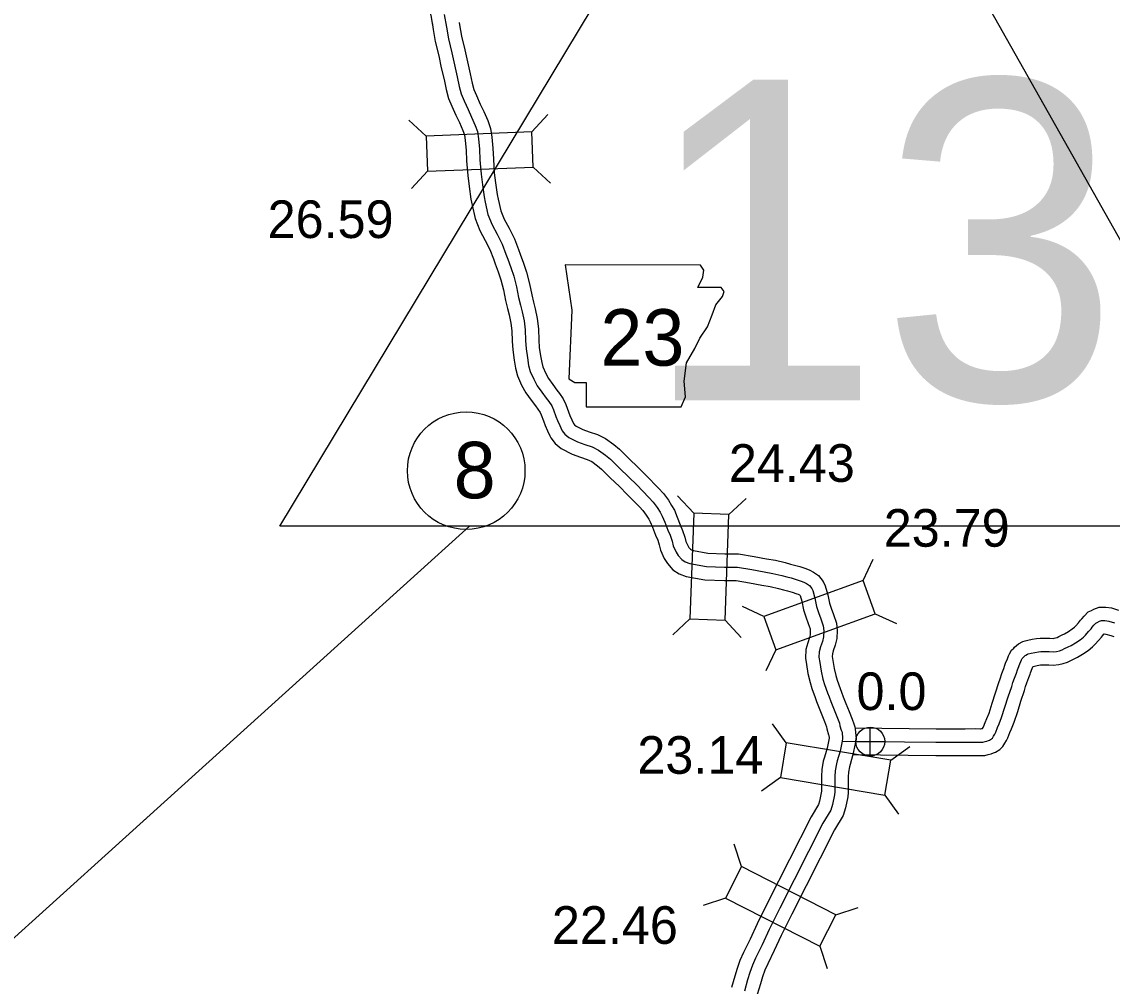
# Model space of a CAD drawing. Extents: x 31699 to 244310, y -8841 to 11474.
# Drawn here: x 136278 to 137094, y -2960 to -2239 of the extents above; entities that cross this region are included whole.
import ezdxf

# ---------------------------------------------------------------- set-up
doc = ezdxf.new("R2010")
doc.units = 0
for name, color, linetype in [('B_Logo', 7, 'Continuous'), ('G-ANNO-TEXT', 7, 'Continuous'), ('Level 21', 7, 'Continuous'), ('Level 48', 7, 'Continuous'), ('Level 55', 7, 'Continuous'), ('R_Border Notes', 7, 'Continuous'), ('R_XS_EARTHWORK_STAGE1', 7, 'Continuous'), ('R_XS_EARTHWORK_STAGE2', 7, 'Continuous'), ('S_WALL', 7, 'Continuous'), ('S_WALL_ANNOT', 7, 'Continuous')]:
    doc.layers.add(name, color=color, linetype=linetype)

msp = doc.modelspace()

# ---------------------------------------------------------------- linework, layer by layer
at = {"layer": 'B_Logo'}
for points in [[(136594.49, -2233.45), (136596.06, -2242.87), (136597.56, -2251.57), (136600.04, -2262.14), (136602.01, -2271.04), (136604.11, -2280), (136605.56, -2287.23), (136607.17, -2292.79), (136609.38, -2297.95), (136612.3, -2304.52), (136614.97, -2310.16), (136617.7, -2316.4), (136619.31, -2321.02), (136620.12, -2326.37), (136620.9, -2334.18), (136621.21, -2342.19), (136621.97, -2352.81), (136623.01, -2360.7), (136624.25, -2369.79), (136625.13, -2373.81), (136627.16, -2383.1), (136630.21, -2390.81), (136634.06, -2397.8), (136637.77, -2405.31), (136640.56, -2412.75), (136641.92, -2416.31), (136644.24, -2422.67), (136646.44, -2429.1), (136648.55, -2437.07), (136650.13, -2445.23), (136651.53, -2450.92), (136652.74, -2455.8), (136654.2, -2462.49), (136655.12, -2469.31), (136655.37, -2477.32), (136655.64, -2483.4), (136656.7, -2490.35), (136657.63, -2495.9), (136658.85, -2500.38), (136661.38, -2506.29), (136664.06, -2511.19), (136667.6, -2516.03), (136670.75, -2520.34), (136672.65, -2522.9), (136674.88, -2526.06), (136676.31, -2529.08), (136678.06, -2534.04), (136679.22, -2537.12), (136680.85, -2540.81), (136682.54, -2544.36), (136682.74, -2544.77), (136684.7, -2547.32), (136687.67, -2549.83), (136694.09, -2553.17), (136699.73, -2555.1), (136705.24, -2556.97), (136710, -2559.29), (136715.22, -2563.09), (136718.78, -2566.06), (136725.7, -2572.82), (136732.55, -2579.5), (136738.54, -2585.37), (136747.63, -2594.82), (136750.85, -2598.13), (136753.87, -2602.36), (136756.03, -2605.79), (136757.66, -2608.68), (136759.48, -2613.17), (136761.81, -2619.14), (136763.5, -2623.03), (136764.98, -2627.32), (136765.88, -2630.93), (136768.02, -2635.76), (136769.46, -2638.11), (136772.16, -2641.08), (136774.87, -2642.84), (136778.32, -2644.15), (136790.61, -2646.43), (136804.25, -2646.91), (136813.83, -2646.89), (136824.73, -2648.75), (136833.96, -2650.39), (136840.34, -2651.53), (136847.11, -2653.14), (136850.89, -2654.18)], [(136850.89, -2654.18), (136853.95, -2654.95), (136857.73, -2656), (136861.64, -2657.31), (136863.63, -2658.06), (136865.48, -2659.15), (136867.73, -2660.58), (136869.51, -2662.8), (136870.16, -2664.28), (136871.82, -2669.97), (136873.09, -2676.39), (136874.5, -2680.74), (136876.25, -2685.57), (136878.12, -2690.8), (136878.42, -2694.47), (136878.3, -2698.94), (136877.4, -2702.4), (136876.03, -2706.45), (136874.99, -2710.11), (136874.81, -2714.32), (136875.5, -2718.19), (136876.43, -2724.61), (136877.83, -2730.57), (136879.12, -2734.59), (136881.38, -2741.02), (136882.41, -2743.9), (136883.77, -2747.45), (136885.71, -2752.48), (136888.18, -2758.65), (136890.19, -2763.54), (136890.57, -2765.61), (136891.53, -2768.89), (136892.18, -2770.37), (136892.59, -2775.11), (136892.24, -2776.98)], [(136892.24, -2776.98), (136962.45, -2777.91), (136984.49, -2777.89), (136991.81, -2777.71), (136995.2, -2777.81), (136996.33, -2777.89), (136997.47, -2777.84), (136999.14, -2777.39), (137000.54, -2777.07), (137001.74, -2776.55), (137002.61, -2776.23), (137004.02, -2775.37), (137004.62, -2774.78), (137005.5, -2773.39), (137006.45, -2771.73), (137007.13, -2770.4), (137008.5, -2766.82), (137009.66, -2764.09), (137011.58, -2759.44), (137014.06, -2751.73), (137016.47, -2744.02), (137019.15, -2736.24), (137019.98, -2733.25), (137021.08, -2729.92), (137022.59, -2726.07), (137023.41, -2723.61), (137023.89, -2722.35), (137025.19, -2719.09), (137025.87, -2717.36), (137026.42, -2716.3), (137027.03, -2715.11), (137027.64, -2714.51), (137028.17, -2713.99), (137029.25, -2712.93), (137029.59, -2712.67), (137030.92, -2711.95), (137031.52, -2711.82), (137033.59, -2711.24), (137036.33, -2710.61), (137039.2, -2710.17), (137040.93, -2709.93), (137043.59, -2709.96), (137047.25, -2709.93), (137050.11, -2710.23), (137052.65, -2709.92), (137054.78, -2709.42), (137056.92, -2708.64), (137058.59, -2707.86), (137061.34, -2706.55), (137063.54, -2705.38), (137066.76, -2703.48), (137070.38, -2701.18), (137072.8, -2699.14), (137074.28, -2697.69), (137076.57, -2695.11), (137078.46, -2692.93), (137079.27, -2691.87), (137080.68, -2690.22), (137082.1, -2688.7), (137083.17, -2688.25), (137084.71, -2687.4), (137086.38, -2686.82), (137088.77, -2686.78), (137091.7, -2687.21), (137096.14, -2688.53)], [(136892.24, -2776.98), (136890.63, -2784.63), (136888.55, -2791.75), (136887.93, -2794.15), (136887.07, -2799.28), (136886.83, -2803.48), (136886.83, -2809.68), (136886.77, -2814.89), (136886.55, -2817.29), (136885.07, -2824.41), (136883.76, -2828.6), (136877.8, -2838.54), (136845.5, -2901.98), (136837.6, -2918.1), (136832.36, -2929.46), (136827.46, -2939.41), (136825.07, -2944.72), (136823.21, -2950.24), (136821.49, -2955.69), (136819.07, -2964.01)]]:
    msp.add_lwpolyline(points, dxfattribs=at)
at = {"layer": 'G-ANNO-TEXT'}
msp.add_lwpolyline([(136684.87, -2420.79), (136689.95, -2454.63), (136687.69, -2505.95), (136692.2, -2508.77), (136700.66, -2508.77), (136700.66, -2526.81), (136771.72, -2526.81), (136775.1, -2519.48), (136773.97, -2507.64), (136775.66, -2494.1), (136781.87, -2483.39), (136785.81, -2475.49), (136791.45, -2467.04), (136794.84, -2458.01), (136797.66, -2450.68), (136802.73, -2444.48), (136803.86, -2440.53), (136801.6, -2437.71), (136784.12, -2437.71), (136788.07, -2429.82), (136788.63, -2424.74), (136786.3, -2420.84)], close=True, dxfattribs=at)
at = {"layer": 'Level 21'}
for p, q in [((136913.29, -2788.2), (136913.29, -2766.53)), ((136902.46, -2777.37), (136924.13, -2777.37))]:
    msp.add_line(p, q, dxfattribs=at)
msp.add_circle((136913.29, -2777.37), 10.83, dxfattribs=at)
at = {"layer": 'Level 48'}
msp.add_line((136613.41, -2616.26), (135230.23, -3865.99), dxfattribs=at)
msp.add_lwpolyline([(136471.3, -2616.26), (136858.53, -1973.95), (137221.3, -2616.26)], close=True, dxfattribs=at)
at = {"layer": 'Level 55'}
for points in [[(136901.67, -2767.1), (136962.52, -2767.91), (136984.36, -2767.89), (136991.84, -2767.7), (136995.71, -2767.82), (136996.1, -2767.85), (136996.73, -2767.68), (136997.33, -2767.54), (136997.66, -2766.96), (136997.98, -2766.33), (136999.23, -2763.07), (137000.44, -2760.23), (137002.18, -2756.01), (137004.52, -2748.71), (137006.97, -2740.9), (137009.59, -2733.27), (137010.41, -2730.33), (137011.67, -2726.53), (137013.18, -2722.66), (137013.99, -2720.24), (137014.57, -2718.72), (137015.9, -2715.39), (137016.75, -2713.23), (137017.52, -2711.74), (137018.87, -2709.1), (137020.63, -2707.37), (137021.17, -2706.85), (137022.64, -2705.4), (137024.1, -2704.26), (137027.46, -2702.46), (137029.15, -2702.1), (137031.12, -2701.55), (137034.45, -2700.78), (137037.74, -2700.28), (137040.28, -2699.92), (137043.62, -2699.96), (137047.74, -2699.93), (137050.04, -2700.17), (137050.88, -2700.06), (137051.9, -2699.82), (137053.09, -2699.39), (137054.33, -2698.81), (137056.84, -2697.62), (137058.65, -2696.65), (137061.54, -2694.95), (137064.45, -2693.1), (137066.06, -2691.74), (137067.03, -2690.79), (137069.05, -2688.52), (137070.7, -2686.62), (137071.49, -2685.58), (137073.22, -2683.56), (137076.23, -2680.33), (137078.78, -2679.25), (137080.62, -2678.23), (137084.6, -2676.84), (137089.43, -2676.76), (137093.86, -2677.42), (137099.11, -2678.98)], [(136900.33, -2787.09), (136962.39, -2787.91), (136984.62, -2787.89), (136991.78, -2787.71), (136994.7, -2787.8), (136996.22, -2787.91), (136999.02, -2787.77), (137001.54, -2787.1), (137003.65, -2786.62), (137005.47, -2785.83), (137006.98, -2785.27), (137010.19, -2783.33), (137012.45, -2781.11), (137014.07, -2778.55), (137015.24, -2776.5), (137016.28, -2774.48), (137017.78, -2770.56), (137018.89, -2767.96), (137020.97, -2762.88), (137023.59, -2754.75), (137025.97, -2747.14), (137028.7, -2739.21), (137029.55, -2736.16), (137030.49, -2733.32), (137031.99, -2729.48), (137032.83, -2726.97), (137033.21, -2725.97), (137034.48, -2722.79), (137034.99, -2721.49), (137035.15, -2721.19), (137036.07, -2720.93), (137038.22, -2720.44), (137040.65, -2720.07), (137041.58, -2719.93), (137043.57, -2719.96), (137046.77, -2719.93), (137050.19, -2720.29), (137054.41, -2719.78), (137057.66, -2719.01), (137060.75, -2717.89), (137062.86, -2716.9), (137065.83, -2715.49), (137068.44, -2714.1), (137071.98, -2712.01), (137076.31, -2709.26), (137079.53, -2706.54), (137081.52, -2704.59), (137084.09, -2701.71), (137086.21, -2699.25), (137087.04, -2698.17), (137088.08, -2696.96), (137088.33, -2696.82), (137089.53, -2697), (137093.17, -2698.08), (137095.42, -2698.81)]]:
    msp.add_lwpolyline(points, dxfattribs=at)
at = {"layer": 'R_Border Notes'}
msp.add_circle((136610.88, -2574.7), 44, dxfattribs=at)
at = {"layer": 'R_XS_EARTHWORK_STAGE1'}
for p, q in [((136660.02, -2321.23), (136671.97, -2308.31)), ((136580.89, -2324.33), (136567.96, -2312.38)), ((136661.06, -2347.61), (136673.98, -2359.56)), ((136581.92, -2350.71), (136569.97, -2363.63)), ((136781.12, -2606.46), (136769.13, -2593.58)), ((136807.51, -2607.41), (136820.39, -2595.41)), ((136907.98, -2656.86), (136915.44, -2640.92)), ((136833.5, -2683.8), (136817.56, -2676.33)), ((136916.96, -2681.68), (136932.89, -2689.15)), ((136778.29, -2685.61), (136765.41, -2697.6)), ((136804.67, -2686.55), (136816.66, -2699.44)), ((136842.48, -2708.62), (136835.01, -2724.56)), ((136850.42, -2778.33), (136840.18, -2764.01)), ((136928.54, -2791.34), (136942.86, -2781.1)), ((136846.08, -2804.37), (136831.76, -2814.6)), ((136924.21, -2817.38), (136934.44, -2831.7)), ((136816.85, -2870.96), (136811.41, -2854.23)), ((136804.87, -2894.49), (136788.14, -2899.93)), ((136887.43, -2906.9), (136904.17, -2901.46)), ((136875.45, -2930.43), (136880.89, -2947.16))]:
    msp.add_line(p, q, dxfattribs=at)
for points in [[(136581.92, -2350.71), (136661.06, -2347.61), (136660.02, -2321.23), (136580.89, -2324.33)], [(136804.67, -2686.55), (136807.51, -2607.41), (136781.12, -2606.46), (136778.29, -2685.61)], [(136842.48, -2708.62), (136916.96, -2681.68), (136907.98, -2656.86), (136833.5, -2683.8)], [(136928.54, -2791.34), (136850.42, -2778.33), (136846.08, -2804.37), (136924.21, -2817.38)], [(136887.43, -2906.9), (136816.85, -2870.96), (136804.87, -2894.49), (136875.45, -2930.43)]]:
    msp.add_lwpolyline(points, close=True, dxfattribs=at)
at = {"layer": 'R_XS_EARTHWORK_STAGE2'}
for points in [[(136564.98, -2184.99), (136566.94, -2191.4), (136570.2, -2196.88), (136572.1, -2200.86), (136574.38, -2205.95), (136576.41, -2210.94), (136577.46, -2213.24), (136578.39, -2215.51), (136579.58, -2218.91), (136581.31, -2223.97), (136582.6, -2227.71), (136583.65, -2230.81), (136584.68, -2235.37), (136585.71, -2241.62)], [(136585.33, -2239.33), (136586.2, -2244.54), (136587.76, -2253.56), (136590.29, -2264.36), (136592.26, -2273.26), (136594.34, -2282.13), (136595.84, -2289.6), (136597.73, -2296.15), (136600.21, -2301.95), (136603.21, -2308.69), (136605.87, -2314.3), (136608.38, -2320.05), (136609.56, -2323.43), (136610.19, -2327.61), (136610.92, -2334.88), (136611.23, -2342.74), (136612.01, -2353.83), (136613.1, -2362.03), (136614.39, -2371.55), (136615.37, -2375.95), (136617.57, -2386.03), (136621.14, -2395.08), (136625.2, -2402.43), (136628.59, -2409.29), (136631.2, -2416.29), (136632.55, -2419.81), (136634.82, -2426), (136636.86, -2432), (136638.8, -2439.3), (136640.36, -2447.38), (136641.82, -2453.32), (136643, -2458.07), (136644.34, -2464.23), (136645.15, -2470.14), (136645.38, -2477.69), (136645.67, -2484.37), (136646.82, -2491.93), (136647.86, -2498.05), (136649.38, -2503.68), (136652.38, -2510.66), (136655.6, -2516.56), (136659.53, -2521.93), (136662.7, -2526.27), (136664.55, -2528.76), (136666.21, -2531.12), (136667.05, -2532.89), (136668.66, -2537.46), (136669.96, -2540.9), (136671.75, -2544.97), (136673.53, -2548.7), (136674.19, -2550.05), (136677.44, -2554.28), (136682.07, -2558.19), (136690.14, -2562.39), (136696.51, -2564.57), (136701.43, -2566.24), (136704.83, -2567.89), (136709.07, -2570.98), (136712.07, -2573.49), (136718.72, -2579.97), (136725.56, -2586.65), (136731.44, -2592.41), (136740.45, -2601.78), (136743.16, -2604.56), (136745.56, -2607.93), (136747.44, -2610.92), (136748.64, -2613.03), (136750.19, -2616.87), (136752.56, -2622.95), (136754.17, -2626.66), (136755.39, -2630.16), (136756.38, -2634.18), (136759.15, -2640.42), (136761.43, -2644.14), (136765.62, -2648.76), (136770.31, -2651.81), (136775.61, -2653.82), (136789.51, -2656.39), (136804.08, -2656.91), (136813, -2656.89), (136823.01, -2658.6), (136832.21, -2660.23), (136838.3, -2661.32), (136844.62, -2662.83), (136848.23, -2663.82)], [(136605.62, -2239.44), (136605.92, -2241.2), (136607.36, -2249.57), (136609.79, -2259.92), (136611.76, -2268.82), (136613.88, -2277.88), (136615.29, -2284.85), (136616.61, -2289.42), (136618.54, -2293.95), (136621.39, -2300.35), (136624.07, -2306.01), (136627.01, -2312.74), (136629.06, -2318.6), (136630.05, -2325.12), (136630.88, -2333.49), (136631.2, -2341.65), (136631.92, -2351.8), (136632.92, -2359.37), (136634.1, -2368.03), (136634.9, -2371.66), (136636.76, -2380.18), (136639.28, -2386.54), (136642.93, -2393.17), (136646.96, -2401.34), (136649.91, -2409.21), (136651.28, -2412.8), (136653.67, -2419.34), (136656.02, -2426.2), (136658.3, -2434.84), (136659.9, -2443.08), (136661.24, -2448.52), (136662.48, -2453.53), (136664.06, -2460.75), (136665.1, -2468.48), (136665.36, -2476.95), (136665.61, -2482.42), (136666.57, -2488.76), (136667.41, -2493.75), (136668.32, -2497.09), (136670.39, -2501.91), (136672.52, -2505.82), (136675.67, -2510.13), (136678.8, -2514.4), (136680.75, -2517.03), (136683.55, -2521), (136685.57, -2525.27), (136687.45, -2530.61), (136688.48, -2533.33), (136689.94, -2536.64), (136691.3, -2539.5), (136691.97, -2540.37), (136693.27, -2541.47), (136698.05, -2543.95), (136702.96, -2545.64), (136709.04, -2547.7), (136715.17, -2550.69), (136721.38, -2555.2), (136725.49, -2558.64), (136732.68, -2565.66), (136739.54, -2572.35), (136745.65, -2578.34), (136754.81, -2587.86), (136758.55, -2591.7), (136762.18, -2596.8), (136764.62, -2600.66), (136766.69, -2604.33), (136768.77, -2609.48), (136771.06, -2615.33), (136772.82, -2619.4), (136774.58, -2624.47), (136775.37, -2627.68), (136776.89, -2631.1), (136777.5, -2632.08), (136778.69, -2633.4), (136779.42, -2633.88), (136781.02, -2634.48), (136791.7, -2636.46), (136804.41, -2636.91), (136814.66, -2636.89), (136826.44, -2638.9), (136835.72, -2640.54), (136842.38, -2641.73), (136849.6, -2643.45), (136853.55, -2644.54), (136856.5, -2645.28), (136860.65, -2646.43), (136865.01, -2647.89), (136867.97, -2649.02), (136870.7, -2650.62), (136874.51, -2653.03), (136878.13, -2657.58), (136879.57, -2660.84), (136881.55, -2667.59), (136882.78, -2673.87), (136883.96, -2677.49), (136885.66, -2682.18), (136887.99, -2688.67), (136888.43, -2694.2), (136888.27, -2700.35), (136886.99, -2705.27), (136885.58, -2709.43)], [(136848.45, -2663.88), (136851.4, -2664.62), (136854.81, -2665.56), (136858.27, -2666.73), (136859.29, -2667.11), (136860.27, -2667.69), (136860.84, -2668.05), (136862.1, -2672.35), (136863.39, -2678.91), (136865.05, -2683.99), (136866.84, -2688.96), (136868.26, -2692.92), (136868.41, -2694.74), (136868.34, -2697.53), (136867.81, -2699.53), (136866.47, -2703.48), (136865.05, -2708.52), (136864.77, -2714.99), (136865.63, -2719.79), (136866.59, -2726.48), (136868.19, -2733.24), (136869.64, -2737.77), (136871.95, -2744.36), (136873.03, -2747.38), (136874.44, -2751.04), (136876.41, -2756.14), (136878.91, -2762.4), (136880.54, -2766.37), (136880.82, -2767.92), (136882.12, -2772.33), (136882.36, -2772.89), (136882.51, -2774.61), (136882.41, -2775.12)], [(136885.58, -2709.43), (136884.93, -2711.71), (136884.85, -2713.64), (136885.37, -2716.6), (136886.26, -2722.75), (136887.47, -2727.89), (136888.6, -2731.4), (136890.8, -2737.67), (136891.79, -2740.42), (136893.1, -2743.86), (136895.02, -2748.82), (136897.45, -2754.89), (136899.84, -2760.71), (136900.97, -2764.19), (136901.61, -2766.34), (136902, -2767.85), (136902.68, -2775.62), (136902.07, -2778.84)], [(136882.45, -2774.92), (136880.92, -2782.2), (136878.91, -2789.09), (136878.14, -2792.06), (136877.12, -2798.16), (136876.83, -2803.19), (136876.83, -2809.63), (136876.78, -2814.37), (136876.64, -2815.8), (136875.38, -2821.9), (136874.57, -2824.48), (136869.05, -2833.7), (136836.55, -2897.51), (136828.57, -2913.81), (136823.33, -2925.15), (136818.41, -2935.15), (136815.75, -2941.07), (136813.71, -2947.14), (136811.92, -2952.79), (136809.44, -2961.33)], [(136902.03, -2779.04), (136900.33, -2787.07), (136898.19, -2794.41), (136897.72, -2796.23), (136897.03, -2800.39), (136896.83, -2803.77), (136896.83, -2809.74), (136896.77, -2815.41), (136896.45, -2818.77), (136894.77, -2826.92), (136892.95, -2832.72), (136886.55, -2843.39), (136854.45, -2906.44), (136846.63, -2922.4), (136841.38, -2933.76), (136836.51, -2943.67), (136834.39, -2948.38), (136832.72, -2953.34), (136831.06, -2958.6), (136828.71, -2966.69)]]:
    msp.add_lwpolyline(points, dxfattribs=at)

# ---------------------------------------------------------------- texts
at = {"layer": 'G-ANNO-TEXT'}
msp.add_text('23', height=42.24, dxfattribs=at).set_placement((136711.32, -2496.12))
at = {"layer": 'Level 48'}
msp.add_text('13', height=240, dxfattribs=at).set_placement((136742.66, -2522.16))
at = {"layer": 'R_Border Notes'}
msp.add_text('8', height=42.24, dxfattribs=at).set_placement((136601.49, -2595.35))
at = {"layer": 'S_WALL'}
for s, p in [('26.59', (136462.29, -2400.62)), ('24.43', (136807.48, -2583.05)), ('23.79', (136923.35, -2631.57)), ('23.14', (136738.99, -2801.47)), ('22.46', (136675.05, -2928.72))]:
    msp.add_text(s, height=28.16, dxfattribs=at).set_placement(p)
at = {"layer": 'S_WALL_ANNOT'}
msp.add_text('0.0', height=28.16, dxfattribs=at).set_placement((136902.97, -2753.81))

doc.saveas('drawing.dxf')
